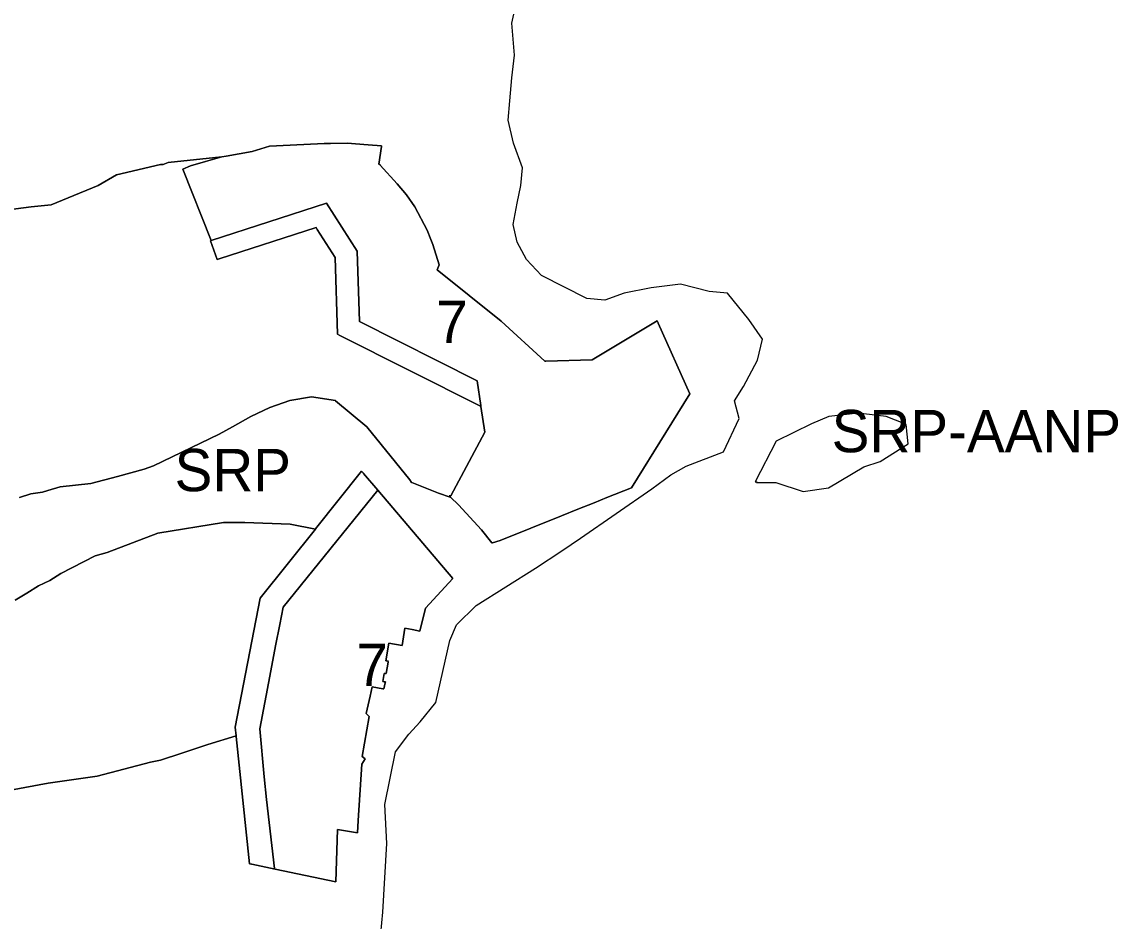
# Model space of a CAD drawing. Extents: x 598968 to 613553, y 4409678 to 4430833.
# Drawn here: x 609791.5 to 610102.3, y 4418840.2 to 4419095.1 of the extents above; entities that cross this region are included whole.
import ezdxf

# ---------------------------------------------------------------- set-up
doc = ezdxf.new("R2010")
doc.units = 0
for name, color, linetype in [('1', 7, 'Continuous'), ('Sòl Rústic Protegit', 7, 'Continuous'), ('Sòl Rústic Protegit - Alt Nivell de Protecció', 7, 'Continuous'), ('ZONA 7. CONJUNTS AMB ORDENACIONS ESPECÍFIQUES', 7, 'Continuous')]:
    doc.layers.add(name, color=color, linetype=linetype)

msp = doc.modelspace()

# ---------------------------------------------------------------- linework, layer by layer
at = {"layer": '1'}
for points in [[(609921.6088, 4418986.3499), (609920.5605, 4418993.337), (609887.2248, 4419010.1342), (609886.6048, 4419030.0839), (609877.8448, 4419043.7236), (609845.1744, 4419033.1273), (609844.9854, 4419033.0551), (609846.9384, 4419027.7426), (609847.4279, 4419027.9004), (609874.9645, 4419036.7788), (609875.2872, 4419036.2729), (609880.343, 4419028.3458), (609880.9935, 4419006.576), (609881.6825, 4419006.2291), (609921.3358, 4418986.2643)], [(609892.4117, 4418962.3513), (609892.4084, 4418962.3551), (609888.3632, 4418967.1089), (609888.2646, 4418967.2247), (609887.8467, 4418967.7158), (609874.7768, 4418951.3804), (609874.744, 4418951.3394), (609859.0509, 4418931.7253), (609852.0208, 4418895.182), (609852.2834, 4418892.6791), (609852.2948, 4418892.5705), (609856.0845, 4418856.451), (609856.6186, 4418856.3386), (609856.747, 4418856.3116), (609863.2893, 4418854.9346), (609863.1455, 4418855.106), (609860.8554, 4418874.6257), (609860.2464, 4418881.0643), (609858.9561, 4418894.7047), (609861.8201, 4418909.5919), (609863.4734, 4418918.1853), (609864.6475, 4418924.2884), (609865.6152, 4418929.2252)]]:
    msp.add_lwpolyline(points, close=True, dxfattribs=at)
at = {"layer": 'Sòl Rústic Protegit'}
for points in [[(609790.8431, 4418960.2746), (609794.0931, 4418961.275), (609797.4055, 4418961.775), (609798.9055, 4418962.275), (609802.3431, 4418963.275), (609811.0933, 4418964.275), (609818.5933, 4418966.275), (609826.1559, 4418968.275), (609828.8437, 4418969.275), (609847.4687, 4418978.275), (609851.2815, 4418980.275), (609856.4065, 4418983.275), (609861.8439, 4418985.775), (609867.4689, 4418987.775), (609873.6567, 4418988.775), (609880.4067, 4418987.775), (609880.4828, 4418987.711), (609889.2817, 4418980.275), (609901.4691, 4418965.275), (609901.9993, 4418964.544), (609902.1127, 4418964.499), (609909.6531, 4418961.5058), (609912.9909, 4418960.4019), (609912.6348, 4418960.7353), (609913.1048, 4418960.7753), (609922.7346, 4418978.8452), (609921.6519, 4418986.0627), (609921.6088, 4418986.3499), (609921.3358, 4418986.2643), (609881.6825, 4419006.2291), (609880.9935, 4419006.576), (609880.343, 4419028.3458), (609875.2872, 4419036.2729), (609874.9645, 4419036.7788), (609847.4279, 4419027.9004), (609846.9384, 4419027.7426), (609844.9854, 4419033.0551), (609845.1744, 4419033.1273), (609837.1352, 4419053.3828), (609839.3552, 4419054.3129), (609843.5777, 4419055.5334), (609847.5551, 4419056.6829), (609848.2527, 4419056.8092), (609833.0395, 4419055.2024), (609831.5395, 4419054.7024), (609830.8519, 4419054.7024), (609818.3519, 4419051.7024), (609813.1643, 4419048.7024), (609804.6641, 4419045.2024), (609799.8517, 4419043.2024), (609794.1641, 4419042.7024), (609782.4139, 4419041.2024)], [(609788.2803, 4418877.2746), (609798.9679, 4418879.2746), (609812.8431, 4418881.2746), (609828.0309, 4418885.2746), (609830.7809, 4418885.7746), (609836.8433, 4418887.7746), (609844.2183, 4418890.275), (609852.2834, 4418892.6791), (609852.0208, 4418895.182), (609859.0509, 4418931.7253), (609874.744, 4418951.3394), (609867.5395, 4418952.7024), (609854.7269, 4418953.2024), (609848.7267, 4418953.2024), (609830.1015, 4418950.2024), (609815.7263, 4418944.7024), (609812.3513, 4418943.7024), (609802.6013, 4418938.7022), (609799.4137, 4418936.7022), (609796.2261, 4418935.2022), (609792.9761, 4418933.2022), (609789.6635, 4418931.2022)]]:
    msp.add_lwpolyline(points, dxfattribs=at)
at = {"layer": 'Sòl Rústic Protegit - Alt Nivell de Protecció'}
for points in [[(609893.2729, 4418836.7068), (609893.8353, 4418842.7066), (609894.9601, 4418862.2064), (609894.4601, 4418873.2062), (609897.4601, 4418888.2062), (609901.2725, 4418893.2062), (609904.3975, 4418896.7062), (609908.8351, 4418902.2062), (609912.8351, 4418919.706), (609914.7101, 4418924.2058), (609920.3347, 4418929.706), (609937.1473, 4418940.206), (609944.6471, 4418945.206), (609949.8971, 4418948.7062), (609970.0843, 4418962.7062), (609975.5215, 4418966.7062), (609979.8343, 4418969.2062), (609990.3965, 4418973.2064), (609994.8965, 4418982.7064), (609993.5839, 4418987.7062), (609996.1465, 4418991.7062), (610000.0837, 4418999.2062), (610001.5215, 4419005.2062), (609997.5837, 4419010.706), (609991.5837, 4419018.2058), (609986.3965, 4419018.7058), (609978.2089, 4419020.7056), (609969.9589, 4419019.7054), (609962.2715, 4419018.2054), (609956.7717, 4419016.2052), (609951.6467, 4419016.7052), (609938.8345, 4419023.205), (609934.5845, 4419027.7048), (609931.9595, 4419032.7046), (609930.8345, 4419037.7046), (609931.8971, 4419043.7046), (609932.9595, 4419048.7044), (609933.4595, 4419053.7044), (609930.8971, 4419060.7042), (609929.3971, 4419067.2042), (609929.8967, 4419072.7042), (609930.4595, 4419079.204), (609931.1467, 4419085.704), (609930.3967, 4419094.7038), (609931.8343, 4419101.2038)], [(609782.4139, 4419041.2024), (609794.1641, 4419042.7024), (609799.8517, 4419043.2024), (609804.6641, 4419045.2024), (609813.1643, 4419048.7024), (609818.3519, 4419051.7024), (609830.8519, 4419054.7024), (609831.5395, 4419054.7024), (609833.0395, 4419055.2024), (609848.2527, 4419056.8092), (609849.4008, 4419057.0169), (609853.1422, 4419057.6939), (609856.785, 4419058.3531), (609861.715, 4419059.9131), (609867.6315, 4419060.169), (609877.2348, 4419060.6034), (609879.0053, 4419060.6353), (609883.7647, 4419060.6835), (609889.716, 4419060.2187), (609893.5044, 4419059.9228), (609893.4888, 4419059.8197), (609893.4795, 4419059.7583), (609892.7204, 4419054.7369), (609893.0019, 4419054.6379), (609893.0689, 4419054.5642), (609893.0988, 4419054.5313), (609897.9493, 4419049.198), (609900.5793, 4419046.1082), (609902.9593, 4419042.6284), (609906.3892, 4419036.0786), (609907.4292, 4419033.3888), (609907.9892, 4419031.9688), (609909.8507, 4419026.2562), (609909.2292, 4419024.809), (609927.4489, 4419010.26), (609939.8087, 4418998.9107), (609939.9374, 4418998.9144), (609940.0142, 4418998.9166), (609940.0669, 4418998.9181), (609953.2395, 4418999.3024), (609971.6679, 4419010.3114), (609971.8098, 4419009.9935), (609971.8979, 4419009.7962), (609971.9515, 4419009.6762), (609980.8679, 4418989.7022), (609974.0573, 4418978.7152), (609964.3483, 4418963.0524), (609964.3446, 4418963.0509), (609957.3989, 4418960.2702), (609953.7561, 4418958.8118), (609949.1737, 4418956.9772), (609944.5326, 4418955.1191), (609927.0761, 4418948.1341), (609924.901, 4418947.4575), (609924.8405, 4418947.4387), (609924.7489, 4418947.4102), (609921.8147, 4418951.0955), (609915.2947, 4418958.2453), (609913.0379, 4418960.3579), (609912.9909, 4418960.4019), (609909.6531, 4418961.5058), (609902.1127, 4418964.499), (609901.9993, 4418964.544), (609901.4691, 4418965.275), (609889.2817, 4418980.275), (609880.4828, 4418987.711), (609880.4067, 4418987.775), (609873.6567, 4418988.775), (609867.4689, 4418987.775), (609861.8439, 4418985.775), (609856.4065, 4418983.275), (609851.2815, 4418980.275), (609847.4687, 4418978.275), (609828.8437, 4418969.275), (609826.1559, 4418968.275), (609818.5933, 4418966.275), (609811.0933, 4418964.275), (609802.3431, 4418963.275), (609798.9055, 4418962.275), (609797.4055, 4418961.775), (609794.0931, 4418961.275), (609790.8431, 4418960.2746)], [(609789.6635, 4418931.2022), (609792.9761, 4418933.2022), (609796.2261, 4418935.2022), (609799.4137, 4418936.7022), (609802.6013, 4418938.7022), (609812.3513, 4418943.7024), (609815.7263, 4418944.7024), (609830.1015, 4418950.2024), (609848.7267, 4418953.2024), (609854.7269, 4418953.2024), (609867.5395, 4418952.7024), (609874.744, 4418951.3394), (609874.7768, 4418951.3804), (609887.8467, 4418967.7158), (609888.2646, 4418967.2247), (609888.3632, 4418967.1089), (609892.4084, 4418962.3551), (609892.4117, 4418962.3513), (609913.7025, 4418937.3316), (609905.9897, 4418928.8816), (609904.2999, 4418922.4015), (609902.1899, 4418922.8915), (609900.0899, 4418923.2314), (609899.312, 4418918.3168), (609895.5123, 4418918.938), (609894.6692, 4418914.0063), (609895.0369, 4418913.9435), (609895.2633, 4418913.9048), (609895.4047, 4418913.8806), (609895.4199, 4418913.878), (609895.3967, 4418913.7478), (609895.3812, 4418913.661), (609895.3726, 4418913.6127), (609894.7901, 4418910.3416), (609894.2801, 4418910.4216), (609893.8805, 4418908.104), (609894.2526, 4418908.0398), (609894.4747, 4418908.0016), (609894.5901, 4418907.9817), (609894.5442, 4418907.7666), (609894.1701, 4418906.0117), (609893.8966, 4418906.0603), (609890.7933, 4418906.6115), (609890.2902, 4418903.9917), (609889.0902, 4418899.0117), (609889.9503, 4418898.1718), (609887.9702, 4418886.812), (609888.8602, 4418886.2321), (609887.8902, 4418884.6621), (609886.8804, 4418868.7425), (609886.6604, 4418865.1926), (609881.0505, 4418866.1524), (609880.5517, 4418851.3012), (609863.2893, 4418854.9346), (609856.747, 4418856.3116), (609856.6186, 4418856.3386), (609856.0845, 4418856.451), (609852.2948, 4418892.5705), (609852.2834, 4418892.6791), (609844.2183, 4418890.275), (609836.8433, 4418887.7746), (609830.7809, 4418885.7746), (609828.0309, 4418885.2746), (609812.8431, 4418881.2746), (609798.9679, 4418879.2746), (609788.2803, 4418877.2746)]]:
    msp.add_lwpolyline(points, dxfattribs=at)
msp.add_lwpolyline([(610030.1801, 4418969.0102), (610034.8675, 4418970.5102), (610042.8051, 4418975.5102), (610042.1801, 4418981.0102), (610041.8411, 4418981.1394), (610041.8333, 4418981.207), (610036.5833, 4418983.207), (610028.5835, 4418984.2068), (610020.3335, 4418983.2068), (610015.3961, 4418981.2066), (610005.3963, 4418976.2066), (609999.3963, 4418964.7066), (609999.8451, 4418964.7068), (609999.7425, 4418964.5102), (610005.3051, 4418964.5102), (610013.0551, 4418962.0102), (610020.2425, 4418963.0102)], close=True, dxfattribs=at)
at = {"layer": 'ZONA 7. CONJUNTS AMB ORDENACIONS ESPECÍFIQUES'}
for points in [[(609912.9909, 4418960.4019), (609913.0379, 4418960.3579), (609915.2947, 4418958.2453), (609921.8147, 4418951.0955), (609924.7489, 4418947.4102), (609924.8405, 4418947.4387), (609924.901, 4418947.4575), (609927.0761, 4418948.1341), (609944.5326, 4418955.1191), (609949.1737, 4418956.9772), (609953.7561, 4418958.8118), (609957.3989, 4418960.2702), (609964.3446, 4418963.0509), (609964.3483, 4418963.0524), (609974.0573, 4418978.7152), (609980.8679, 4418989.7022), (609971.9515, 4419009.6762), (609971.8979, 4419009.7962), (609971.8098, 4419009.9935), (609971.6679, 4419010.3114), (609953.2395, 4418999.3024), (609940.0669, 4418998.9181), (609940.0142, 4418998.9166), (609939.9374, 4418998.9144), (609939.8087, 4418998.9107), (609927.4489, 4419010.26), (609909.2292, 4419024.809), (609909.8507, 4419026.2562), (609907.9892, 4419031.9688), (609907.4292, 4419033.3888), (609906.3892, 4419036.0786), (609902.9593, 4419042.6284), (609900.5793, 4419046.1082), (609897.9493, 4419049.198), (609893.0988, 4419054.5313), (609893.0689, 4419054.5642), (609893.0019, 4419054.6379), (609892.7204, 4419054.7369), (609893.4795, 4419059.7583), (609893.4888, 4419059.8197), (609893.5044, 4419059.9228), (609889.716, 4419060.2187), (609883.7647, 4419060.6835), (609879.0053, 4419060.6353), (609877.2348, 4419060.6034), (609867.6315, 4419060.169), (609861.715, 4419059.9131), (609856.785, 4419058.3531), (609853.1422, 4419057.6939), (609849.4008, 4419057.0169), (609848.2527, 4419056.8092), (609847.5551, 4419056.6829), (609843.5777, 4419055.5334), (609839.3552, 4419054.3129), (609837.1352, 4419053.3828), (609845.1744, 4419033.1273), (609877.8448, 4419043.7236), (609886.6048, 4419030.0839), (609887.2248, 4419010.1342), (609920.5605, 4418993.337), (609921.6088, 4418986.3499), (609921.6519, 4418986.0627), (609922.7346, 4418978.8452), (609913.1048, 4418960.7753), (609912.6348, 4418960.7353)], [(609863.2893, 4418854.9346), (609880.5517, 4418851.3012), (609881.0505, 4418866.1524), (609886.6604, 4418865.1926), (609886.8804, 4418868.7425), (609887.8902, 4418884.6621), (609888.8602, 4418886.2321), (609887.9702, 4418886.812), (609889.9503, 4418898.1718), (609889.0902, 4418899.0117), (609890.2902, 4418903.9917), (609890.7933, 4418906.6115), (609893.8966, 4418906.0603), (609894.1701, 4418906.0117), (609894.5442, 4418907.7666), (609894.5901, 4418907.9817), (609894.4747, 4418908.0016), (609894.2526, 4418908.0398), (609893.8805, 4418908.104), (609894.2801, 4418910.4216), (609894.7901, 4418910.3416), (609895.3726, 4418913.6127), (609895.3812, 4418913.661), (609895.3967, 4418913.7478), (609895.4199, 4418913.878), (609895.4047, 4418913.8806), (609895.2633, 4418913.9048), (609895.0369, 4418913.9435), (609894.6692, 4418914.0063), (609895.5123, 4418918.938), (609899.312, 4418918.3168), (609900.0899, 4418923.2314), (609902.1899, 4418922.8915), (609904.2999, 4418922.4015), (609905.9897, 4418928.8816), (609913.7025, 4418937.3316), (609892.4117, 4418962.3513), (609865.6152, 4418929.2252), (609864.6475, 4418924.2884), (609863.4734, 4418918.1853), (609861.8201, 4418909.5919), (609858.9561, 4418894.7047), (609860.2464, 4418881.0643), (609860.8554, 4418874.6257), (609863.1455, 4418855.106)]]:
    msp.add_lwpolyline(points, close=True, dxfattribs=at)

# ---------------------------------------------------------------- texts
at = {"layer": 'Sòl Rústic Protegit'}
msp.add_text('SRP', height=12, dxfattribs=at).set_placement((609834.824, 4418962.0594))
at = {"layer": 'Sòl Rústic Protegit - Alt Nivell de Protecció'}
msp.add_text('SRP-AANP', height=12, dxfattribs=at).set_placement((610021.1007, 4418973.1085))
at = {"layer": 'ZONA 7. CONJUNTS AMB ORDENACIONS ESPECÍFIQUES'}
for p in [(609909.0016, 4419004.0468), (609886.3293, 4418906.8263)]:
    msp.add_text('7', height=12, dxfattribs=at).set_placement(p)

doc.saveas('drawing.dxf')
